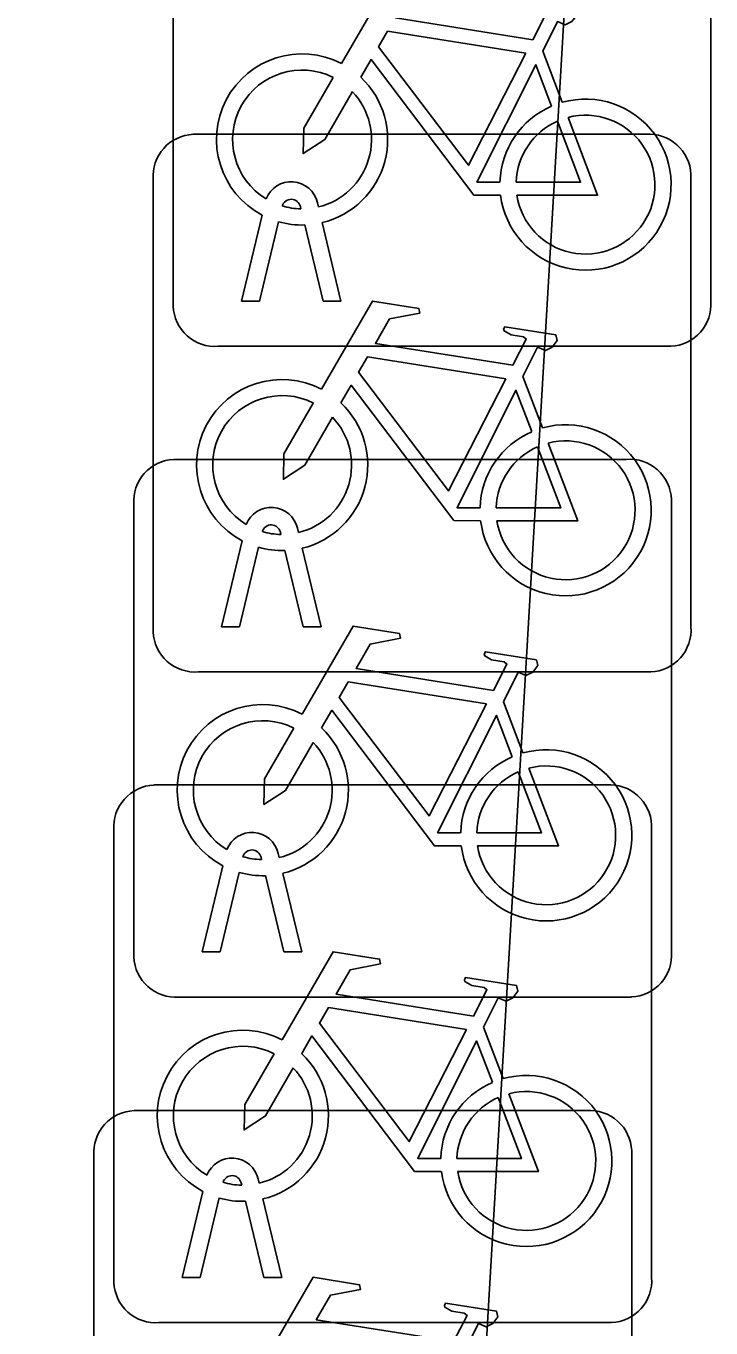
# Model space of a CAD drawing. Extents: x 157466 to 158888, y 383063 to 384677.
# Drawn here: x 157871.502 to 157872.775, y 384279.681 to 384282.1 of the extents above; entities that cross this region are included whole.
import ezdxf

# ---------------------------------------------------------------- set-up
doc = ezdxf.new("R2010")
doc.units = 0
doc.layers.add('IMGEO_Fietsenrek', color=7, linetype='Continuous')
doc.layers.add('IMGEO_Rijbaan_lokaal_gesloten', color=7, linetype='Continuous')

msp = doc.modelspace()

# ---------------------------------------------------------------- linework, layer by layer
at = {"layer": 'IMGEO_Fietsenrek'}
for p, q in [((157871.7755, 384281.5789), (157871.7755, 384282.4198)), ((157871.7755, 384282.4198), (157871.7755, 384281.5789)), ((157872.7745, 384282.4291), (157872.7745, 384281.5882)), ((157872.7745, 384281.5882), (157872.7745, 384282.4291)), ((157872.4622, 384282.0532), (157872.4985, 384281.958)), ((157871.8129, 384281.8985), (157872.6538, 384281.8985)), ((157872.6538, 384281.8985), (157871.8129, 384281.8985)), ((157871.7385, 384280.9739), (157871.7385, 384281.8148)), ((157871.7385, 384281.8148), (157871.7385, 384280.9739)), ((157872.7375, 384281.8241), (157872.7375, 384280.9832)), ((157872.7375, 384280.9832), (157872.7375, 384281.8241)), ((157872.0129, 384281.7599), (157872.0119, 384281.7642)), ((157872.0436, 384281.7714), (157872.0454, 384281.7635)), ((157871.9025, 384281.5883), (157871.9408, 384281.7483)), ((157871.9712, 384281.7361), (157871.9359, 384281.5883)), ((157872.054, 384281.5883), (157872.0201, 384281.73)), ((157872.0524, 384281.7343), (157872.0874, 384281.5883)), ((157871.9359, 384281.5883), (157871.9025, 384281.5883)), ((157872.0874, 384281.5883), (157872.054, 384281.5883)), ((157872.7001, 384281.5045), (157871.8592, 384281.5045)), ((157871.8592, 384281.5045), (157872.7001, 384281.5045)), ((157872.4252, 384281.4482), (157872.4615, 384281.353)), ((157871.7769, 384281.2945), (157872.6178, 384281.2945)), ((157872.6178, 384281.2945), (157871.7769, 384281.2945)), ((157871.7025, 384280.3699), (157871.7025, 384281.2108)), ((157871.7025, 384281.2108), (157871.7025, 384280.3699)), ((157872.7015, 384281.2201), (157872.7015, 384280.3792)), ((157872.7015, 384280.3792), (157872.7015, 384281.2201)), ((157871.9759, 384281.1549), (157871.9749, 384281.1592)), ((157872.0066, 384281.1664), (157872.0084, 384281.1585)), ((157871.8655, 384280.9833), (157871.9038, 384281.1433)), ((157871.9342, 384281.1311), (157871.8989, 384280.9833)), ((157872.017, 384280.9833), (157871.9831, 384281.125)), ((157872.0154, 384281.1293), (157872.0504, 384280.9833)), ((157871.8989, 384280.9833), (157871.8655, 384280.9833)), ((157872.0504, 384280.9833), (157872.017, 384280.9833)), ((157872.6631, 384280.8995), (157871.8222, 384280.8995)), ((157871.8222, 384280.8995), (157872.6631, 384280.8995)), ((157872.3892, 384280.8442), (157872.4255, 384280.749)), ((157871.7399, 384280.6895), (157872.5808, 384280.6895)), ((157872.5808, 384280.6895), (157871.7399, 384280.6895)), ((157871.6655, 384279.7649), (157871.6655, 384280.6058)), ((157871.6655, 384280.6058), (157871.6655, 384279.7649)), ((157872.6645, 384280.6151), (157872.6645, 384279.7742)), ((157872.6645, 384279.7742), (157872.6645, 384280.6151)), ((157871.9399, 384280.5509), (157871.9389, 384280.5552)), ((157871.9706, 384280.5624), (157871.9724, 384280.5545)), ((157871.8295, 384280.3793), (157871.8678, 384280.5393)), ((157871.8982, 384280.5271), (157871.8629, 384280.3793)), ((157871.981, 384280.3793), (157871.9471, 384280.521)), ((157871.9794, 384280.5253), (157872.0144, 384280.3793)), ((157871.8629, 384280.3793), (157871.8295, 384280.3793)), ((157872.0144, 384280.3793), (157871.981, 384280.3793)), ((157872.6271, 384280.2955), (157871.7862, 384280.2955)), ((157871.7862, 384280.2955), (157872.6271, 384280.2955)), ((157872.3522, 384280.2392), (157872.3885, 384280.144)), ((157871.7029, 384280.0845), (157872.5438, 384280.0845)), ((157872.5438, 384280.0845), (157871.7029, 384280.0845)), ((157871.6285, 384279.1599), (157871.6285, 384280.0008)), ((157871.6285, 384280.0008), (157871.6285, 384279.1599)), ((157872.6275, 384280.0101), (157872.6275, 384279.1692)), ((157872.6275, 384279.1692), (157872.6275, 384280.0101)), ((157871.9029, 384279.9459), (157871.9019, 384279.9502)), ((157871.9336, 384279.9574), (157871.9354, 384279.9495)), ((157871.7925, 384279.7743), (157871.8308, 384279.9343)), ((157871.8612, 384279.9221), (157871.8259, 384279.7743)), ((157871.944, 384279.7743), (157871.9101, 384279.916)), ((157871.9424, 384279.9203), (157871.9774, 384279.7743)), ((157871.8259, 384279.7743), (157871.7925, 384279.7743)), ((157871.9774, 384279.7743), (157871.944, 384279.7743)), ((157872.5901, 384279.6905), (157871.7492, 384279.6905)), ((157871.7492, 384279.6905), (157872.5901, 384279.6905))]:
    msp.add_line(p, q, dxfattribs=at)
for points in [[(157872.0881, 384282.0302), (157872.1828, 384282.1937), (157872.269, 384282.1799), (157872.2707, 384282.1712), (157872.2146, 384282.1603), (157872.1884, 384282.115), (157872.4436, 384282.0742)], [(157872.4436, 384282.0742), (157872.4686, 384282.123), (157872.4635, 384282.127), (157872.4403, 384282.1307), (157872.4276, 384282.1382), (157872.4266, 384282.1413), (157872.4288, 384282.1459), (157872.5236, 384282.1308), (157872.5259, 384282.1205), (157872.5165, 384282.1081), (157872.5041, 384282.1017), (157872.4896, 384282.1079), (157872.4622, 384282.0532)], [(157872.4307, 384282.049), (157872.1739, 384282.09), (157872.1572, 384282.0612), (157872.3242, 384281.8409), (157872.4307, 384282.049)], [(157872.3838, 384281.7855), (157872.3341, 384281.7856), (157872.1434, 384282.0373), (157872.1244, 384282.0045)], [(157872.4787, 384281.951), (157872.4494, 384282.0278), (157872.34, 384281.8097), (157872.3827, 384281.8096)], [(157872.1088, 384281.9777), (157872.0572, 384281.8885), (157872.0173, 384281.8625), (157872.0185, 384281.91), (157872.073, 384282.0042)], [(157872.5092, 384281.9298), (157872.5642, 384281.7852), (157872.4141, 384281.7855)], [(157872.4127, 384281.8095), (157872.5326, 384281.8093), (157872.4894, 384281.9229)], [(157872.0511, 384281.4252), (157872.1458, 384281.5887), (157872.232, 384281.5749), (157872.2337, 384281.5662), (157872.1776, 384281.5553), (157872.1514, 384281.51), (157872.4066, 384281.4692)], [(157872.4066, 384281.4692), (157872.4316, 384281.518), (157872.4265, 384281.522), (157872.4033, 384281.5257), (157872.3906, 384281.5332), (157872.3896, 384281.5363), (157872.3918, 384281.5409), (157872.4866, 384281.5258), (157872.4889, 384281.5155), (157872.4795, 384281.5031), (157872.4671, 384281.4967), (157872.4526, 384281.5029), (157872.4252, 384281.4482)], [(157872.3937, 384281.444), (157872.1369, 384281.485), (157872.1202, 384281.4562), (157872.2872, 384281.2359), (157872.3937, 384281.444)], [(157872.3468, 384281.1805), (157872.2971, 384281.1806), (157872.1064, 384281.4323), (157872.0874, 384281.3995)], [(157872.4417, 384281.346), (157872.4124, 384281.4228), (157872.303, 384281.2047), (157872.3457, 384281.2046)], [(157872.0718, 384281.3727), (157872.0202, 384281.2835), (157871.9803, 384281.2575), (157871.9815, 384281.305), (157872.036, 384281.3992)], [(157872.4722, 384281.3248), (157872.5272, 384281.1802), (157872.3771, 384281.1805)], [(157872.3757, 384281.2045), (157872.4956, 384281.2043), (157872.4524, 384281.3179)], [(157872.0151, 384280.8212), (157872.1098, 384280.9847), (157872.196, 384280.9709), (157872.1977, 384280.9622), (157872.1416, 384280.9513), (157872.1154, 384280.906), (157872.3706, 384280.8652)], [(157872.3706, 384280.8652), (157872.3956, 384280.914), (157872.3905, 384280.918), (157872.3673, 384280.9217), (157872.3546, 384280.9292), (157872.3536, 384280.9323), (157872.3558, 384280.9369), (157872.4506, 384280.9218), (157872.4529, 384280.9115), (157872.4435, 384280.8991), (157872.4311, 384280.8927), (157872.4166, 384280.8989), (157872.3892, 384280.8442)], [(157872.3577, 384280.84), (157872.1009, 384280.881), (157872.0842, 384280.8522), (157872.2512, 384280.6319), (157872.3577, 384280.84)], [(157872.3108, 384280.5765), (157872.2611, 384280.5766), (157872.0704, 384280.8283), (157872.0514, 384280.7955)], [(157872.4057, 384280.742), (157872.3764, 384280.8188), (157872.267, 384280.6007), (157872.3097, 384280.6006)], [(157872.0358, 384280.7687), (157871.9842, 384280.6795), (157871.9443, 384280.6535), (157871.9455, 384280.701), (157872, 384280.7952)], [(157872.4362, 384280.7208), (157872.4912, 384280.5762), (157872.3411, 384280.5765)], [(157872.3397, 384280.6005), (157872.4596, 384280.6003), (157872.4164, 384280.7139)], [(157871.9781, 384280.2162), (157872.0728, 384280.3797), (157872.159, 384280.3659), (157872.1607, 384280.3572), (157872.1046, 384280.3463), (157872.0784, 384280.301), (157872.3336, 384280.2602)], [(157872.3336, 384280.2602), (157872.3586, 384280.309), (157872.3535, 384280.313), (157872.3303, 384280.3167), (157872.3176, 384280.3242), (157872.3166, 384280.3273), (157872.3188, 384280.3319), (157872.4136, 384280.3168), (157872.4159, 384280.3065), (157872.4065, 384280.2941), (157872.3941, 384280.2877), (157872.3796, 384280.2939), (157872.3522, 384280.2392)], [(157872.3207, 384280.235), (157872.0639, 384280.276), (157872.0472, 384280.2472), (157872.2142, 384280.0269), (157872.3207, 384280.235)], [(157872.2738, 384279.9715), (157872.2241, 384279.9716), (157872.0334, 384280.2233), (157872.0144, 384280.1905)], [(157872.3687, 384280.137), (157872.3394, 384280.2138), (157872.23, 384279.9957), (157872.2727, 384279.9956)], [(157871.9988, 384280.1637), (157871.9472, 384280.0745), (157871.9073, 384280.0485), (157871.9085, 384280.096), (157871.963, 384280.1902)], [(157872.3992, 384280.1158), (157872.4542, 384279.9712), (157872.3041, 384279.9715)], [(157872.3027, 384279.9955), (157872.4226, 384279.9953), (157872.3794, 384280.1089)], [(157871.9411, 384279.6112), (157872.0358, 384279.7747), (157872.122, 384279.7609), (157872.1237, 384279.7522), (157872.0676, 384279.7413), (157872.0414, 384279.696), (157872.2966, 384279.6552)], [(157872.2966, 384279.6552), (157872.3216, 384279.704), (157872.3165, 384279.708), (157872.2933, 384279.7117), (157872.2806, 384279.7192), (157872.2796, 384279.7223), (157872.2818, 384279.7269), (157872.3766, 384279.7118), (157872.3789, 384279.7015), (157872.3695, 384279.6891), (157872.3571, 384279.6827), (157872.3426, 384279.6889), (157872.3152, 384279.6342)]]:
    msp.add_lwpolyline(points, dxfattribs=at)
for centre, radius, start, end in [((157872.0151, 384281.8889), 0.159, 62.6766, 242.1369), ((157872.0151, 384281.8889), 0.129, 63.3192, 238.903), ((157872.0151, 384281.8889), 0.159, 283.5766, 46.6042), ((157872.0151, 384281.8889), 0.129, 283.6043, 43.4302), ((157872.5417, 384281.8049), 0.159, 187.0065, 105.7708), ((157872.5417, 384281.8049), 0.159, 113.3408, 178.3217), ((157872.5417, 384281.8049), 0.129, 188.6715, 104.5883), ((157872.5417, 384281.8049), 0.129, 113.923, 177.9556), ((157871.8162, 384281.8206), 0.0779, 92.4484, 184.2845), ((157871.8162, 384281.8206), 0.0779, 92.4484, 184.2845), ((157872.6596, 384281.8208), 0.0779, 2.4484, 94.2845), ((157872.6596, 384281.8208), 0.0779, 2.4484, 94.2845), ((157871.9949, 384281.7603), 0.0499, 12.8025, 158.6934), ((157871.9949, 384281.7603), 0.0174, 12.8025, 163.4502), ((157872.0151, 384281.8889), 0.129, 253.415, 269.0204), ((157872.0151, 384281.8889), 0.159, 253.9967, 271.7867), ((157871.8534, 384281.5822), 0.0779, 182.4484, 274.2845), ((157871.8534, 384281.5822), 0.0779, 182.4484, 274.2845), ((157872.6968, 384281.5824), 0.0779, 272.4484, 4.2845), ((157872.6968, 384281.5824), 0.0779, 272.4484, 4.2845), ((157871.9781, 384281.2839), 0.159, 62.6766, 242.1369), ((157871.9781, 384281.2839), 0.129, 63.3192, 238.903), ((157871.9781, 384281.2839), 0.159, 283.5766, 46.6042), ((157871.9781, 384281.2839), 0.129, 283.6043, 43.4302), ((157872.5047, 384281.1999), 0.159, 187.0065, 105.7708), ((157872.5047, 384281.1999), 0.159, 113.3408, 178.3217), ((157872.5047, 384281.1999), 0.129, 188.6715, 104.5883), ((157872.5047, 384281.1999), 0.129, 113.923, 177.9556), ((157871.7802, 384281.2166), 0.0779, 92.4484, 184.2845), ((157871.7802, 384281.2166), 0.0779, 92.4484, 184.2845), ((157872.6236, 384281.2168), 0.0779, 2.4484, 94.2845), ((157872.6236, 384281.2168), 0.0779, 2.4484, 94.2845), ((157871.9579, 384281.1553), 0.0499, 12.8025, 158.6934), ((157871.9579, 384281.1553), 0.0174, 12.8025, 163.4502), ((157871.9781, 384281.2839), 0.129, 253.415, 269.0204), ((157871.9781, 384281.2839), 0.159, 253.9967, 271.7867), ((157871.8164, 384280.9772), 0.0779, 182.4484, 274.2845), ((157871.8164, 384280.9772), 0.0779, 182.4484, 274.2845), ((157872.6598, 384280.9774), 0.0779, 272.4484, 4.2845), ((157872.6598, 384280.9774), 0.0779, 272.4484, 4.2845), ((157871.9421, 384280.6799), 0.159, 62.6766, 242.1369), ((157871.9421, 384280.6799), 0.129, 63.3192, 238.903), ((157871.9421, 384280.6799), 0.159, 283.5766, 46.6042), ((157871.9421, 384280.6799), 0.129, 283.6043, 43.4302), ((157872.4687, 384280.5959), 0.159, 187.0065, 105.7708), ((157872.4687, 384280.5959), 0.159, 113.3408, 178.3217), ((157872.4687, 384280.5959), 0.129, 188.6715, 104.5883), ((157872.4687, 384280.5959), 0.129, 113.923, 177.9556), ((157871.7432, 384280.6116), 0.0779, 92.4484, 184.2845), ((157871.7432, 384280.6116), 0.0779, 92.4484, 184.2845), ((157872.5866, 384280.6118), 0.0779, 2.4484, 94.2845), ((157872.5866, 384280.6118), 0.0779, 2.4484, 94.2845), ((157871.9219, 384280.5513), 0.0499, 12.8025, 158.6934), ((157871.9219, 384280.5513), 0.0174, 12.8025, 163.4502), ((157871.9421, 384280.6799), 0.129, 253.415, 269.0204), ((157871.9421, 384280.6799), 0.159, 253.9967, 271.7867), ((157871.7804, 384280.3732), 0.0779, 182.4484, 274.2845), ((157871.7804, 384280.3732), 0.0779, 182.4484, 274.2845), ((157872.6238, 384280.3734), 0.0779, 272.4484, 4.2845), ((157872.6238, 384280.3734), 0.0779, 272.4484, 4.2845), ((157871.9051, 384280.0749), 0.159, 62.6766, 242.1369), ((157871.9051, 384280.0749), 0.129, 63.3192, 238.903), ((157871.9051, 384280.0749), 0.159, 283.5766, 46.6042), ((157871.9051, 384280.0749), 0.129, 283.6043, 43.4302), ((157872.4317, 384279.9909), 0.159, 187.0065, 105.7708), ((157872.4317, 384279.9909), 0.159, 113.3408, 178.3217), ((157872.4317, 384279.9909), 0.129, 188.6715, 104.5883), ((157872.4317, 384279.9909), 0.129, 113.923, 177.9556), ((157871.7062, 384280.0066), 0.0779, 92.4484, 184.2845), ((157871.7062, 384280.0066), 0.0779, 92.4484, 184.2845), ((157872.5496, 384280.0068), 0.0779, 2.4484, 94.2845), ((157872.5496, 384280.0068), 0.0779, 2.4484, 94.2845), ((157871.8849, 384279.9463), 0.0499, 12.8025, 158.6934), ((157871.8849, 384279.9463), 0.0174, 12.8025, 163.4502), ((157871.9051, 384280.0749), 0.129, 253.415, 269.0204), ((157871.9051, 384280.0749), 0.159, 253.9967, 271.7867), ((157871.7434, 384279.7682), 0.0779, 182.4484, 274.2845), ((157871.7434, 384279.7682), 0.0779, 182.4484, 274.2845), ((157872.5868, 384279.7684), 0.0779, 272.4484, 4.2845), ((157872.5868, 384279.7684), 0.0779, 272.4484, 4.2845)]:
    msp.add_arc(centre, radius, start, end, dxfattribs=at)
at = {"layer": 'IMGEO_Rijbaan_lokaal_gesloten'}
msp.add_lwpolyline([(157872.709, 384285.645), (157871.861, 384271.199), (157869.46, 384271.33), (157868.286, 384250), (157866.429, 384213.999), (157866.127, 384208.426), (157865.858, 384203.447)], dxfattribs=at)

doc.saveas('drawing.dxf')
